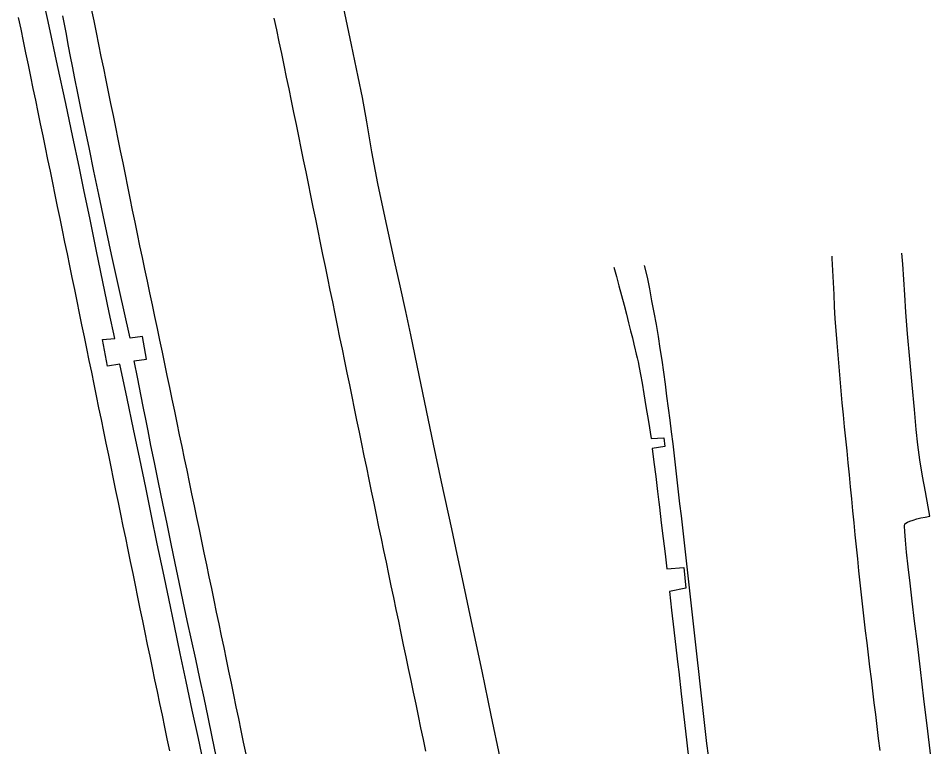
# Model space of a CAD drawing. Extents: x 1948091 to 1975253, y 787267 to 823306.
# Drawn here: x 1966603.5 to 1966792.5, y 789385.7 to 789536.5 of the extents above; entities that cross this region are included whole.
import ezdxf

# ---------------------------------------------------------------- set-up
doc = ezdxf.new("R2010")
doc.units = 0
doc.layers.add('RD_EX_Pavement_Markings', color=7, linetype='Continuous')
doc.layers.add('RD_EX_Road', color=7, linetype='Continuous')

msp = doc.modelspace()

# ---------------------------------------------------------------- linework, layer by layer
at = {"layer": 'RD_EX_Pavement_Markings'}
for points in [[(1966603.51, 789536.68), (1966604.02, 789534.23), (1966604.52, 789531.78), (1966605.03, 789529.34), (1966605.53, 789526.89), (1966606.04, 789524.44), (1966606.54, 789521.99), (1966607.05, 789519.54), (1966607.55, 789517.09), (1966608.06, 789514.65), (1966608.56, 789512.2), (1966609.07, 789509.75), (1966609.57, 789507.3), (1966610.08, 789504.85), (1966610.58, 789502.41), (1966611.08, 789499.96), (1966611.59, 789497.51), (1966612.09, 789495.06), (1966612.6, 789492.61), (1966613.1, 789490.16), (1966613.6, 789487.72), (1966614.11, 789485.27), (1966614.61, 789482.82), (1966615.11, 789480.37), (1966615.62, 789477.92), (1966616.12, 789475.47), (1966616.62, 789473.02), (1966617.13, 789470.58), (1966617.63, 789468.13), (1966618.13, 789465.68), (1966618.63, 789463.23), (1966619.14, 789460.78), (1966619.64, 789458.33), (1966620.14, 789455.88), (1966620.65, 789453.43), (1966621.15, 789450.99), (1966621.65, 789448.54), (1966622.15, 789446.09), (1966622.66, 789443.64), (1966623.16, 789441.19), (1966623.66, 789438.74), (1966624.17, 789436.29), (1966624.67, 789433.85), (1966625.17, 789431.4), (1966625.68, 789428.95), (1966626.18, 789426.5), (1966626.68, 789424.05), (1966627.18, 789421.6), (1966627.69, 789419.15), (1966628.19, 789416.71), (1966628.69, 789414.26), (1966629.2, 789411.81), (1966629.7, 789409.36), (1966630.21, 789406.91), (1966630.72, 789404.46), (1966631.22, 789402.02), (1966631.73, 789399.57), (1966632.24, 789397.12), (1966632.75, 789394.67), (1966633.26, 789392.23), (1966633.77, 789389.78), (1966634.28, 789387.33), (1966634.79, 789384.88)], [(1966618.62, 789538.42), (1966619.12, 789535.97), (1966619.62, 789533.52), (1966620.12, 789531.07), (1966620.62, 789528.62), (1966621.12, 789526.17), (1966621.62, 789523.72), (1966622.12, 789521.27), (1966622.62, 789518.83), (1966623.12, 789516.38), (1966623.62, 789513.93), (1966624.12, 789511.48), (1966624.62, 789509.03), (1966625.12, 789506.58), (1966625.62, 789504.13), (1966626.12, 789501.68), (1966626.61, 789499.23), (1966627.11, 789496.78), (1966627.61, 789494.33), (1966628.1, 789491.88), (1966628.62, 789489.43), (1966629.13, 789486.99), (1966629.65, 789484.54), (1966630.16, 789482.1), (1966630.68, 789479.65), (1966631.19, 789477.2), (1966631.71, 789474.76), (1966632.22, 789472.31), (1966632.74, 789469.87), (1966633.25, 789467.42), (1966633.77, 789464.97), (1966634.28, 789462.53), (1966634.79, 789460.08), (1966635.3, 789457.63), (1966635.81, 789455.19), (1966636.32, 789452.74), (1966636.83, 789450.29), (1966637.34, 789447.84), (1966637.85, 789445.4), (1966638.36, 789442.95), (1966638.87, 789440.5), (1966639.38, 789438.05), (1966639.89, 789435.61), (1966640.4, 789433.16), (1966640.91, 789430.71), (1966641.42, 789428.27), (1966641.93, 789425.82), (1966642.44, 789423.37), (1966642.96, 789420.92), (1966643.47, 789418.48), (1966643.98, 789416.03), (1966644.49, 789413.58), (1966645, 789411.14), (1966645.51, 789408.69), (1966646.02, 789406.24), (1966646.53, 789403.79), (1966647.04, 789401.35), (1966647.55, 789398.9), (1966648.05, 789396.45), (1966648.56, 789394), (1966649.06, 789391.55), (1966649.57, 789389.11), (1966650.07, 789386.66), (1966650.58, 789384.21)], [(1966656.42, 789536.54), (1966656.93, 789534.1), (1966657.44, 789531.65), (1966657.95, 789529.2), (1966658.46, 789526.76), (1966658.97, 789524.31), (1966659.49, 789521.86), (1966660, 789519.42), (1966660.49, 789516.97), (1966660.99, 789514.52), (1966661.49, 789512.07), (1966661.98, 789509.62), (1966662.48, 789507.17), (1966662.98, 789504.72), (1966663.48, 789502.27), (1966663.98, 789499.82), (1966664.48, 789497.37), (1966664.99, 789494.92), (1966665.49, 789492.47), (1966665.99, 789490.03), (1966666.49, 789487.58), (1966666.99, 789485.13), (1966667.5, 789482.68), (1966668, 789480.23), (1966668.5, 789477.78), (1966669, 789475.33), (1966669.5, 789472.89), (1966670.01, 789470.44), (1966670.51, 789467.99), (1966671.01, 789465.54), (1966671.51, 789463.09), (1966672.02, 789460.64), (1966672.52, 789458.19), (1966673.02, 789455.74), (1966673.52, 789453.29), (1966674.02, 789450.85), (1966674.53, 789448.4), (1966675.03, 789445.95), (1966675.53, 789443.5), (1966676.03, 789441.05), (1966676.54, 789438.6), (1966677.05, 789436.16), (1966677.56, 789433.71), (1966678.07, 789431.26), (1966678.58, 789428.81), (1966679.09, 789426.37), (1966679.6, 789423.92), (1966680.12, 789421.47), (1966680.63, 789419.03), (1966681.14, 789416.58), (1966681.65, 789414.13), (1966682.16, 789411.69), (1966682.67, 789409.24), (1966683.18, 789406.79), (1966683.69, 789404.34), (1966684.2, 789401.9), (1966684.71, 789399.45), (1966685.22, 789397), (1966685.74, 789394.56), (1966686.25, 789392.11), (1966686.76, 789389.66), (1966687.27, 789387.21), (1966687.78, 789384.77)], [(1966781.82, 789384.93), (1966781.52, 789387.41), (1966781.22, 789389.89), (1966780.93, 789392.36), (1966780.63, 789394.84), (1966780.33, 789397.32), (1966780.04, 789399.8), (1966779.74, 789402.28), (1966779.44, 789404.76), (1966779.14, 789407.24), (1966778.85, 789409.72), (1966778.55, 789412.2), (1966778.25, 789414.67), (1966777.96, 789417.15), (1966777.69, 789419.63), (1966777.44, 789422.12), (1966777.2, 789424.6), (1966776.95, 789427.09), (1966776.71, 789429.57), (1966776.46, 789432.06), (1966776.22, 789434.55), (1966775.97, 789437.03), (1966775.72, 789439.52), (1966775.48, 789442), (1966775.23, 789444.49), (1966774.99, 789446.97), (1966774.74, 789449.46), (1966774.5, 789451.94), (1966774.25, 789454.42), (1966774.02, 789456.91), (1966773.81, 789459.4), (1966773.59, 789461.89), (1966773.38, 789464.37), (1966773.17, 789466.86), (1966772.96, 789469.35), (1966772.74, 789471.84), (1966772.54, 789474.32), (1966772.42, 789476.82), (1966772.3, 789479.31), (1966772.18, 789481.81), (1966772.06, 789484.3), (1966771.94, 789486.8), (1966771.92, 789487.23)], [(1966733.03, 789485.35), (1966733.61, 789482.92), (1966734.09, 789480.47), (1966734.57, 789478.02), (1966735.04, 789475.57), (1966735.52, 789473.12), (1966735.92, 789470.65), (1966736.28, 789468.18), (1966736.65, 789465.71), (1966737.01, 789463.24), (1966737.34, 789460.77), (1966737.66, 789458.3), (1966737.98, 789455.82), (1966738.3, 789453.34), (1966738.62, 789450.87), (1966738.93, 789448.39), (1966739.21, 789445.91), (1966739.5, 789443.43), (1966739.78, 789440.95), (1966740.07, 789438.47), (1966740.35, 789435.99), (1966740.64, 789433.5), (1966740.92, 789431.02), (1966741.2, 789428.54), (1966741.49, 789426.06), (1966741.77, 789423.58), (1966742.06, 789421.1), (1966742.34, 789418.62), (1966742.62, 789416.14), (1966742.9, 789413.66), (1966743.17, 789411.18), (1966743.45, 789408.7), (1966743.73, 789406.22), (1966744, 789403.74), (1966744.28, 789401.26), (1966744.56, 789398.77), (1966744.83, 789396.29), (1966745.11, 789393.81), (1966745.39, 789391.33), (1966745.66, 789388.85), (1966745.94, 789386.37), (1966746.23, 789383.89)]]:
    msp.add_lwpolyline(points, dxfattribs=at)
at = {"layer": 'RD_EX_Road'}
for points in [[(1966642.01, 789381.49), (1966640.77, 789387.4), (1966639.52, 789393.32), (1966638.27, 789399.21), (1966637.04, 789405.01), (1966635.83, 789410.73), (1966634.64, 789416.37), (1966633.46, 789422.01), (1966632.27, 789427.71), (1966631.07, 789433.49), (1966629.87, 789439.35), (1966628.63, 789445.33), (1966627.36, 789451.48), (1966626.03, 789457.82), (1966624.53, 789464.89), (1966621.94, 789464.48), (1966620.92, 789469.99), (1966623.47, 789470.2), (1966622.35, 789475.62), (1966621.45, 789479.96), (1966619.73, 789488.29), (1966618.3, 789495.18), (1966617.17, 789500.63), (1966616.08, 789505.81), (1966614.8, 789511.89), (1966613.33, 789518.87), (1966611.65, 789526.75), (1966609.91, 789534.86), (1966608.22, 789542.54)], [(1966703.22, 789383.41), (1966701.38, 789392.25), (1966699.47, 789401.35), (1966697.5, 789410.69), (1966695.42, 789420.46), (1966694.33, 789425.57), (1966693.19, 789430.85), (1966691.11, 789440.57), (1966689.46, 789448.34), (1966688.01, 789455.32), (1966686.48, 789462.64), (1966684.71, 789471.01), (1966683.67, 789475.84), (1966682.51, 789481.1), (1966681.37, 789486.32), (1966679.42, 789495.22), (1966677.89, 789502.31), (1966676.64, 789508.88), (1966675.61, 789515.03), (1966674.71, 789520.07), (1966673.83, 789524.39), (1966672.44, 789531.02), (1966670.52, 789540.18)], [(1966644.47, 789383.74), (1966643.63, 789387.79), (1966642.78, 789391.81), (1966641.94, 789395.81), (1966641.09, 789399.82), (1966640.22, 789403.82), (1966639.35, 789407.82), (1966638.48, 789411.82), (1966637.63, 789415.8), (1966636.79, 789419.77), (1966635.97, 789423.73), (1966635.14, 789427.74), (1966634.29, 789431.86), (1966633.42, 789436.09), (1966632.54, 789440.44), (1966631.7, 789444.56), (1966630.97, 789448.1), (1966630.37, 789451.08), (1966629.88, 789453.49), (1966629.41, 789455.83), (1966628.86, 789458.63), (1966628.22, 789461.88), (1966627.49, 789465.57), (1966630.06, 789465.93), (1966629.23, 789470.66), (1966626.66, 789470.29), (1966625.35, 789476.18), (1966624.6, 789479.55), (1966622.83, 789487.59), (1966621.35, 789494.41), (1966620.17, 789500.02), (1966619.16, 789504.86), (1966618.23, 789509.39), (1966617.36, 789513.61), (1966616.55, 789517.52), (1966615.83, 789521.03), (1966615.22, 789524.05), (1966614.72, 789526.57), (1966614.33, 789528.6), (1966613.93, 789530.73), (1966613.39, 789533.52), (1966612.72, 789536.99)], [(1966792.52, 789381.94), (1966791.7, 789388.94), (1966790.9, 789395.65), (1966790.19, 789401.68), (1966789.55, 789407.03), (1966788.98, 789411.69), (1966788.48, 789415.83), (1966788.04, 789419.58), (1966787.66, 789422.96), (1966787.33, 789425.97), (1966787.09, 789428.45), (1966786.94, 789430.26), (1966786.9, 789431.4), (1966786.96, 789431.87), (1966787.15, 789432.01), (1966787.49, 789432.18), (1966787.99, 789432.39), (1966788.65, 789432.62), (1966789.42, 789432.86), (1966790.25, 789433.07), (1966791.16, 789433.27), (1966792.14, 789433.45), (1966791.22, 789438.49), (1966790.63, 789441.74), (1966790.06, 789445.13), (1966789.64, 789448.23), (1966789.32, 789451.41), (1966788.93, 789455.53), (1966788.45, 789460.64), (1966787.97, 789465.94), (1966787.51, 789471.2), (1966787.17, 789475.65), (1966786.95, 789479.26), (1966786.77, 789482.45), (1966786.55, 789485.59), (1966786.31, 789487.88)], [(1966726.74, 789485.01), (1966727.27, 789483.06), (1966727.8, 789481.1), (1966728.33, 789479.13), (1966728.85, 789477.14), (1966729.35, 789475.22), (1966729.8, 789473.44), (1966730.21, 789471.81), (1966730.57, 789470.33), (1966730.89, 789469.02), (1966731.17, 789467.89), (1966731.23, 789467.61), (1966731.39, 789466.95), (1966731.57, 789466.2), (1966731.75, 789465.38), (1966731.97, 789464.23), (1966732.25, 789462.75), (1966732.57, 789460.94), (1966732.95, 789458.75), (1966733.39, 789456.12), (1966733.9, 789453.05), (1966734.46, 789449.55), (1966737.07, 789449.63), (1966737.29, 789447.84), (1966734.69, 789447.46), (1966735.05, 789444.61), (1966735.42, 789441.63), (1966735.79, 789438.53), (1966736.05, 789436.36), (1966736.17, 789435.31), (1966736.56, 789432.05), (1966736.94, 789428.83), (1966737.33, 789425.67), (1966737.72, 789422.56), (1966741.22, 789422.8), (1966741.63, 789418.54), (1966738.25, 789417.83), (1966738.69, 789413.99), (1966739.15, 789409.95), (1966739.64, 789405.71), (1966739.99, 789402.71), (1966740.16, 789401.25), (1966740.69, 789396.65), (1966741.24, 789391.94), (1966741.79, 789387.14), (1966742.36, 789382.23)]]:
    msp.add_lwpolyline(points, dxfattribs=at)

doc.saveas('drawing.dxf')
